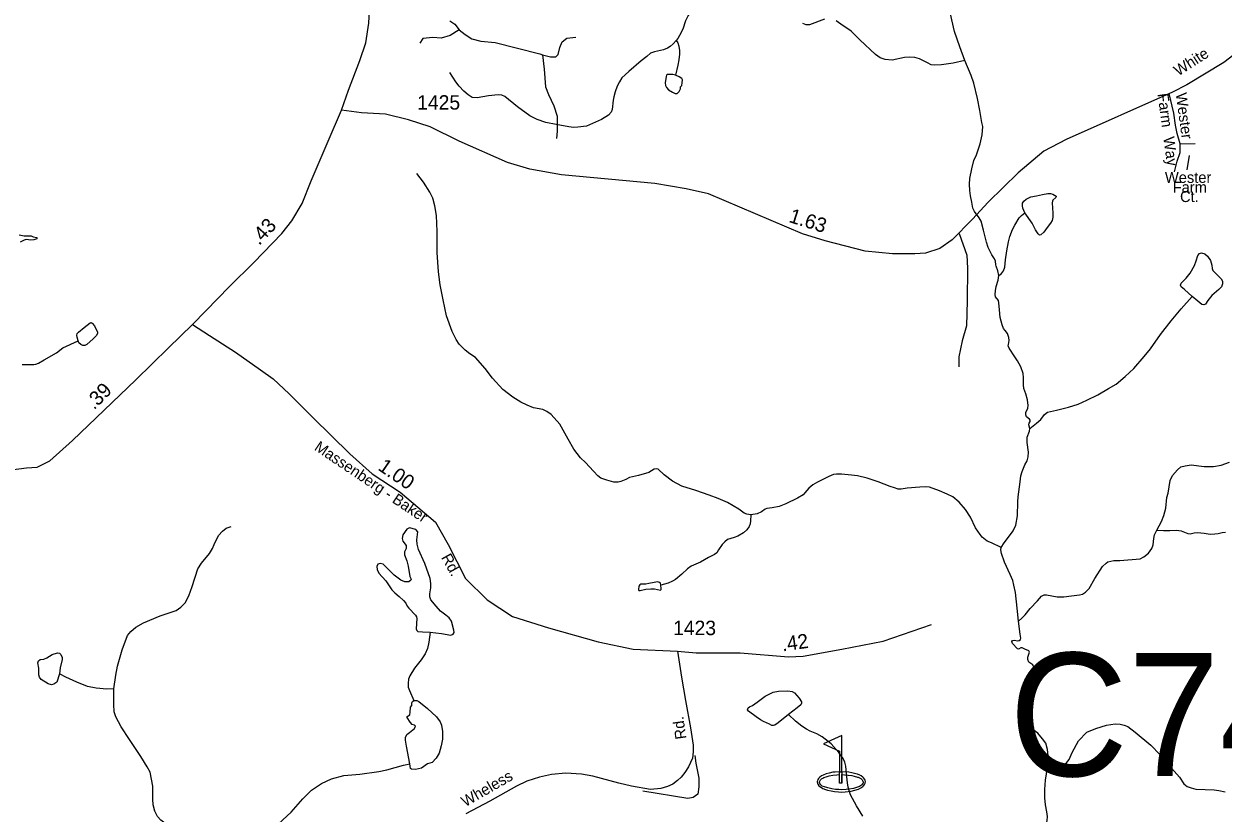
# Model space of a CAD drawing. Extents: x 2126262 to 2293712, y 749403 to 919119.
# Drawn here: x 2229493 to 2239880, y 852796 to 859625 of the extents above; entities that cross this region are included whole.
import ezdxf

# ---------------------------------------------------------------- set-up
doc = ezdxf.new("R2010")
doc.units = 0
for name, color, linetype in [('Exist Cultural Recreational Golf Course CELL', 7, 'Continuous'), ('Exist Hydrographic Creek Single Shore', 7, 'Continuous'), ('Exist Hydrographic Misc Water Feature', 7, 'Continuous'), ('Exist Hydrographic Pond Under 1500 Sq Ft', 7, 'Continuous'), ('Exist Road Non-System Type 51', 7, 'Continuous'), ('Exist Road Non-System Type 51 Label', 7, 'Continuous'), ('Exist Road Secondary Historical Relocated', 7, 'Continuous'), ('Exist Road Secondary Mileage Hundredths English Label', 7, 'Continuous'), ('Exist Road Secondary Structure Culvert Number Label', 7, 'Continuous'), ('Exist Road Secondary Type 51 Attributed', 7, 'Continuous'), ('Exist Road Secondary Type 51 Label', 7, 'Continuous'), ('Exist Road Secondary Type 51 Number Label', 7, 'Continuous')]:
    doc.layers.add(name, color=color, linetype=linetype)

msp = doc.modelspace()

# ---------------------------------------------------------------- linework, layer by layer
at = {"layer": 'Exist Cultural Recreational Golf Course CELL'}
msp.add_lwpolyline([(2236572, 853467), (2236413, 853394), (2236553, 853332), (2236553, 853153), (2236572, 853153), (2236572, 853128), (2236572, 853053), (2236572, 853128), (2236595, 853127), (2236626, 853124), (2236657, 853120), (2236679, 853115), (2236706, 853107), (2236713, 853105), (2236736, 853093), (2236748, 853082), (2236754, 853072), (2236757, 853063), (2236756, 853059), (2236755, 853054), (2236754, 853051), (2236752, 853047), (2236741, 853036), (2236726, 853026), (2236698, 853016), (2236672, 853008), (2236636, 853003), (2236609, 852999), (2236569, 852997), (2236547, 852999), (2236518, 853000), (2236484, 853005), (2236450, 853012), (2236421, 853021), (2236402, 853029), (2236390, 853039), (2236381, 853051), (2236379, 853061), (2236381, 853072), (2236388, 853083), (2236397, 853092), (2236406, 853098), (2236417, 853103), (2236436, 853110), (2236463, 853117), (2236495, 853123), (2236528, 853127), (2236553, 853128), (2236553, 853153), (2236572, 853153), (2236572, 853053), (2236553, 853053), (2236553, 853128), (2236553, 853153), (2236513, 853150), (2236493, 853148), (2236463, 853141), (2236437, 853134), (2236409, 853123), (2236396, 853116), (2236381, 853106), (2236370, 853095), (2236364, 853087), (2236360, 853075), (2236359, 853065), (2236362, 853051), (2236365, 853044), (2236374, 853031), (2236382, 853024), (2236396, 853015), (2236407, 853009), (2236430, 852999), (2236449, 852994), (2236479, 852987), (2236507, 852982), (2236544, 852978), (2236567, 852977), (2236601, 852979), (2236626, 852982), (2236653, 852986), (2236685, 852993), (2236716, 853003), (2236735, 853013), (2236754, 853025), (2236763, 853035), (2236769, 853043), (2236772, 853048), (2236773, 853053), (2236775, 853059), (2236776, 853066), (2236774, 853077), (2236770, 853087), (2236760, 853100), (2236753, 853107), (2236739, 853116), (2236727, 853123), (2236706, 853132), (2236692, 853136), (2236659, 853144), (2236631, 853149), (2236572, 853153)], close=True, dxfattribs=at)
at = {"layer": 'Exist Hydrographic Creek Single Shore'}
for points in [[(2237637, 859309), (2237593, 859427), (2237546, 859560), (2237510, 859724), (2237512, 859763), (2237522, 859804), (2237544, 859885), (2237557, 859949), (2237569, 860051), (2237571, 860135), (2237579, 860159), (2237596, 860174), (2237641, 860200), (2237673, 860229), (2237701, 860261)], [(2237930, 857447), (2237923, 857488), (2237909, 857528), (2237906, 857540), (2237901, 857571), (2237893, 857592), (2237870, 857628), (2237838, 857691), (2237824, 857736), (2237799, 857842), (2237777, 857919), (2237760, 857946), (2237720, 858003), (2237707, 858032), (2237697, 858084), (2237684, 858138), (2237681, 858183), (2237676, 858239), (2237681, 858287), (2237696, 858372), (2237714, 858444), (2237736, 858492), (2237770, 858587), (2237786, 858667), (2237791, 858739), (2237783, 858774), (2237766, 858877), (2237747, 858980), (2237714, 859114), (2237692, 859180), (2237637, 859309)], [(2238200, 856125), (2238190, 856157), (2238193, 856171), (2238202, 856183), (2238202, 856195), (2238196, 856204), (2238171, 856224), (2238163, 856241), (2238163, 856261), (2238182, 856300), (2238185, 856322), (2238180, 856371), (2238165, 856425), (2238148, 856471), (2238145, 856503), (2238145, 856565), (2238140, 856599), (2238120, 856659), (2238092, 856711), (2238068, 856745), (2238021, 856818), (2238012, 856838), (2238013, 856852), (2238019, 856886), (2238017, 856912), (2238007, 856945), (2237986, 856972), (2237970, 856990), (2237959, 857021), (2237941, 857084), (2237935, 857152), (2237932, 857213), (2237927, 857231), (2237903, 857264), (2237899, 857285), (2237901, 857316), (2237908, 857354), (2237924, 857408), (2237930, 857447)], [(2237951, 855094), (2237976, 855135), (2238022, 855194), (2238056, 855239), (2238078, 855286), (2238093, 855369), (2238095, 855488), (2238099, 855532), (2238116, 855661), (2238121, 855713), (2238134, 855752), (2238156, 855808), (2238175, 855845), (2238185, 855880), (2238187, 855920), (2238177, 856002), (2238177, 856048), (2238197, 856102), (2238200, 856125)], [(2239297, 855243), (2239339, 855319), (2239360, 855372), (2239375, 855435), (2239386, 855527), (2239396, 855564), (2239414, 855675), (2239433, 855716), (2239476, 855767), (2239507, 855791), (2239544, 855801), (2239596, 855808), (2239707, 855795), (2239788, 855796), (2239854, 855807), (2239926, 855832)], [(2238100, 854455), (2238131, 854482), (2238160, 854511), (2238203, 854567), (2238266, 854633), (2238300, 854672), (2238323, 854683), (2238343, 854684), (2238437, 854668), (2238493, 854668), (2238560, 854676), (2238628, 854684), (2238655, 854690), (2238681, 854706), (2238713, 854739), (2238762, 854826), (2238829, 854928), (2238859, 854959), (2238873, 854970), (2238926, 854980), (2238978, 854981), (2239154, 854996), (2239187, 855012), (2239227, 855045), (2239254, 855086), (2239267, 855118), (2239272, 855173), (2239278, 855204), (2239297, 855243)], [(2238100, 854455), (2238089, 854570), (2238074, 854703), (2238060, 854769), (2238051, 854807), (2238028, 854859), (2237979, 854967), (2237955, 855043), (2237949, 855074), (2237951, 855094)], [(2238353, 853190), (2238360, 853246), (2238359, 853289), (2238353, 853344), (2238337, 853400), (2238310, 853437), (2238267, 853486), (2238217, 853523), (2238196, 853551), (2238184, 853576), (2238167, 853647), (2238151, 853721), (2238143, 853750), (2238147, 853763), (2238179, 853797), (2238182, 853809), (2238180, 853821), (2238157, 853853), (2238154, 853869), (2238158, 853882), (2238182, 853894), (2238195, 853894), (2238200, 853900), (2238208, 853919), (2238251, 854001), (2238250, 854026), (2238236, 854052), (2238225, 854077), (2238191, 854102), (2238182, 854125), (2238182, 854144), (2238195, 854188), (2238189, 854199), (2238155, 854213), (2238132, 854224), (2238121, 854224), (2238102, 854214), (2238091, 854218), (2238050, 854263), (2238044, 854280), (2238050, 854289), (2238062, 854291), (2238095, 854285), (2238108, 854288), (2238117, 854296), (2238122, 854309), (2238115, 854343), (2238100, 854455)], [(2231072, 852307), (2231164, 852372), (2231365, 852497), (2231498, 852565), (2231604, 852636), (2231696, 852702), (2231805, 852802), (2231908, 852919), (2231982, 852994), (2232067, 853051), (2232156, 853092), (2232262, 853119), (2232399, 853131), (2232563, 853155), (2232634, 853169), (2232705, 853188), (2232779, 853209), (2232832, 853221)], [(2238343, 852700), (2238350, 852732), (2238351, 852766), (2238347, 852805), (2238335, 852866), (2238330, 852928), (2238330, 853000), (2238335, 853079), (2238353, 853190)]]:
    msp.add_lwpolyline(points, dxfattribs=at)
at = {"layer": 'Exist Hydrographic Misc Water Feature'}
for points in [[(2236084, 859783), (2236021, 859802), (2235905, 859835), (2235759, 859886), (2235650, 859936), (2235623, 859942), (2235605, 859939), (2235556, 859914), (2235503, 859887), (2235482, 859881), (2235426, 859868), (2235393, 859852), (2235343, 859814), (2235287, 859757), (2235261, 859727), (2235241, 859699), (2235219, 859653), (2235195, 859581), (2235168, 859527), (2235151, 859500), (2235139, 859483)], [(2236421, 859668), (2236292, 859618), (2236262, 859619), (2236234, 859629)], [(2237637, 859309), (2237535, 859286), (2237433, 859273), (2237376, 859268), (2237346, 859273), (2237312, 859290), (2237243, 859325), (2237203, 859334), (2237160, 859338), (2237114, 859334), (2237007, 859313), (2236948, 859317), (2236904, 859331), (2236863, 859362), (2236728, 859488), (2236652, 859562), (2236564, 859625), (2236523, 859653)], [(2235139, 859483), (2235111, 859454), (2235087, 859430), (2235064, 859415), (2235029, 859403), (2234949, 859384), (2234917, 859372), (2234885, 859345), (2234836, 859305), (2234729, 859215), (2234669, 859158), (2234646, 859125), (2234627, 859087), (2234611, 859037), (2234597, 858995), (2234593, 858965), (2234583, 858886), (2234574, 858862), (2234552, 858836), (2234492, 858798), (2234363, 858742), (2234286, 858731), (2234248, 858730), (2234209, 858735), (2234099, 858756), (2234009, 858774), (2233936, 858798), (2233872, 858829), (2233766, 858907), (2233654, 858999), (2233630, 859010), (2233597, 859012), (2233515, 859004), (2233415, 858986), (2233373, 858990), (2233338, 859011), (2233301, 859045), (2233261, 859086), (2233232, 859124), (2233180, 859204)], [(2235139, 859483), (2235152, 859461), (2235161, 859432), (2235168, 859395), (2235167, 859363), (2235161, 859315), (2235151, 859270), (2235132, 859181)], [(2235783, 855376), (2235749, 855381), (2235727, 855391), (2235681, 855425), (2235583, 855482), (2235502, 855518), (2235423, 855546), (2235308, 855586), (2235186, 855625), (2235107, 855668), (2235033, 855723), (2234982, 855771), (2234967, 855774), (2234948, 855771), (2234900, 855744), (2234812, 855718), (2234734, 855700), (2234702, 855683), (2234660, 855665), (2234636, 855660), (2234598, 855660), (2234539, 855677), (2234485, 855695), (2234461, 855713), (2234423, 855754), (2234354, 855829), (2234309, 855871), (2234252, 855944), (2234204, 856031), (2234130, 856160), (2234056, 856246), (2234018, 856272), (2233983, 856287), (2233902, 856302), (2233848, 856325), (2233794, 856351), (2233724, 856394), (2233637, 856462), (2233549, 856559), (2233484, 856643), (2233400, 856738), (2233352, 856771), (2233312, 856801), (2233261, 856854), (2233233, 856894), (2233198, 856964), (2233151, 857099), (2233120, 857239), (2233094, 857368), (2233082, 857480), (2233070, 857648), (2233070, 857829), (2233063, 857968), (2233050, 858052), (2233031, 858118), (2233006, 858170), (2232950, 858255), (2232892, 858330)], [(2237930, 857447), (2237953, 857465), (2237971, 857490), (2237982, 857520), (2237989, 857583), (2237999, 857661), (2238015, 857740), (2238027, 857787), (2238048, 857845), (2238070, 857884), (2238107, 857947), (2238128, 857969), (2238157, 857992)], [(2229450, 857801), (2229494, 857793), (2229535, 857792), (2229554, 857792), (2229573, 857784), (2229603, 857777), (2229605, 857772), (2229603, 857766), (2229578, 857756), (2229553, 857754), (2229511, 857759), (2229496, 857755), (2229459, 857736)], [(2238200, 856125), (2238257, 856169), (2238293, 856201), (2238326, 856244), (2238351, 856264), (2238431, 856283), (2238535, 856308), (2238618, 856334), (2238692, 856370), (2238788, 856416), (2238879, 856469), (2238945, 856509), (2239025, 856575), (2239099, 856644), (2239188, 856748), (2239244, 856814), (2239329, 856937), (2239422, 857057), (2239510, 857161), (2239604, 857266)], [(2229478, 856678), (2229534, 856679), (2229578, 856679), (2229597, 856682), (2229618, 856690), (2229669, 856718), (2229774, 856780), (2229830, 856821), (2229962, 856884)], [(2237951, 855094), (2237866, 855133), (2237831, 855150), (2237786, 855182), (2237768, 855205), (2237730, 855265), (2237686, 855356), (2237643, 855424), (2237586, 855487), (2237532, 855533), (2237484, 855556), (2237417, 855585), (2237331, 855616), (2237299, 855619), (2237248, 855617), (2237138, 855607), (2237086, 855599), (2237058, 855600), (2237027, 855609), (2236990, 855623), (2236885, 855663), (2236790, 855695), (2236707, 855714), (2236656, 855719), (2236570, 855728), (2236525, 855729), (2236499, 855725), (2236459, 855709), (2236360, 855660), (2236322, 855635), (2236286, 855606), (2236252, 855566), (2236237, 855550), (2236189, 855520), (2236086, 855471), (2236030, 855449), (2235968, 855437), (2235924, 855431), (2235908, 855426), (2235876, 855402), (2235840, 855386), (2235783, 855376)], [(2235783, 855376), (2235781, 855326), (2235778, 855300), (2235769, 855276), (2235750, 855247), (2235722, 855221), (2235673, 855192), (2235640, 855180), (2235583, 855162), (2235558, 855143), (2235536, 855121), (2235504, 855075), (2235489, 855049), (2235469, 855032), (2235418, 855008), (2235349, 854966), (2235269, 854932), (2235235, 854910), (2235187, 854863), (2235131, 854818), (2235105, 854801), (2235068, 854785), (2235006, 854767)], [(2230271, 853871), (2230287, 853990), (2230303, 854066), (2230343, 854208), (2230390, 854332), (2230419, 854368), (2230460, 854405), (2230528, 854443), (2230672, 854501), (2230811, 854548), (2230850, 854576), (2230887, 854616), (2230920, 854676), (2230950, 854757), (2230997, 854909), (2231029, 854958), (2231099, 855042), (2231126, 855086), (2231140, 855119), (2231176, 855198), (2231210, 855235), (2231244, 855260), (2231287, 855276)], [(2239297, 855243), (2239357, 855242), (2239411, 855242), (2239465, 855244), (2239488, 855240), (2239508, 855237), (2239566, 855215), (2239587, 855213), (2239622, 855222), (2239651, 855223), (2239709, 855217), (2239760, 855210), (2239801, 855211), (2239829, 855215), (2239863, 855224), (2239893, 855226)], [(2233009, 854360), (2232998, 854275), (2232985, 854220), (2232965, 854172), (2232930, 854121), (2232874, 854048), (2232832, 853984), (2232822, 853953), (2232817, 853919), (2232819, 853885), (2232829, 853856), (2232867, 853770)], [(2230271, 853871), (2230211, 853868), (2230118, 853875), (2230042, 853892), (2229950, 853927), (2229854, 853970), (2229800, 854000)], [(2231072, 852307), (2231032, 852387), (2230967, 852484), (2230934, 852523), (2230877, 852571), (2230777, 852658), (2230677, 852735), (2230650, 852766), (2230627, 852811), (2230611, 852867), (2230609, 852916), (2230607, 853029), (2230586, 853148), (2230559, 853196), (2230505, 853284), (2230406, 853433), (2230333, 853541), (2230287, 853629), (2230274, 853672), (2230271, 853734), (2230271, 853871)], [(2236753, 852768), (2236700, 852857), (2236647, 852952), (2236627, 853018), (2236620, 853057), (2236613, 853134), (2236606, 853201), (2236599, 853236), (2236582, 853266), (2236547, 853319), (2236480, 853395), (2236403, 853455), (2236355, 853481), (2236297, 853503), (2236267, 853520), (2236227, 853546), (2236172, 853591), (2236110, 853647)], [(2238353, 853190), (2238443, 853193), (2238481, 853205), (2238516, 853230), (2238539, 853258), (2238565, 853318), (2238620, 853421), (2238691, 853496), (2238769, 853528), (2238863, 853556), (2238937, 853566), (2238980, 853564), (2239015, 853556), (2239046, 853543), (2239112, 853494), (2239245, 853382), (2239324, 853301), (2239426, 853183), (2239494, 853107), (2239533, 853047), (2239562, 853026), (2239595, 853012), (2239637, 853003), (2239717, 853000), (2239795, 852996), (2239836, 852990), (2239891, 852979)]]:
    msp.add_lwpolyline(points, dxfattribs=at)
for points in [[(2235132, 859181), (2235109, 859187), (2235084, 859188), (2235063, 859187), (2235055, 859182), (2235052, 859171), (2235044, 859116), (2235046, 859092), (2235053, 859075), (2235071, 859055), (2235106, 859034), (2235129, 859024), (2235146, 859025), (2235163, 859041), (2235174, 859063), (2235176, 859081), (2235186, 859094), (2235190, 859115), (2235193, 859143), (2235186, 859154), (2235165, 859169)], [(2238157, 857992), (2238139, 858030), (2238135, 858050), (2238136, 858073), (2238147, 858093), (2238168, 858110), (2238208, 858129), (2238256, 858139), (2238310, 858149), (2238355, 858157), (2238379, 858159), (2238399, 858153), (2238426, 858136), (2238428, 858129), (2238424, 858122), (2238399, 858099), (2238395, 858092), (2238392, 858077), (2238396, 858031), (2238398, 857990), (2238398, 857954), (2238392, 857925), (2238378, 857900), (2238350, 857864), (2238320, 857822), (2238294, 857799), (2238283, 857797), (2238271, 857808), (2238249, 857844), (2238220, 857901)], [(2229962, 856884), (2229953, 856914), (2229950, 856930), (2229953, 856945), (2229964, 856958), (2230013, 856999), (2230066, 857039), (2230075, 857040), (2230084, 857036), (2230104, 857012), (2230130, 856957), (2230130, 856948), (2230121, 856930), (2230092, 856901), (2230038, 856850), (2230020, 856842), (2230003, 856842), (2229984, 856851), (2229969, 856864)], [(2235006, 854767), (2235002, 854786), (2234994, 854792), (2234975, 854796), (2234948, 854792), (2234901, 854783), (2234875, 854777), (2234832, 854775), (2234822, 854770), (2234815, 854758), (2234811, 854729), (2234816, 854722), (2234827, 854721), (2234876, 854732), (2234919, 854736), (2234949, 854735), (2235003, 854725), (2235009, 854729), (2235009, 854738)], [(2229800, 854000), (2229776, 853929), (2229752, 853910), (2229732, 853906), (2229703, 853915), (2229643, 853952), (2229627, 853972), (2229622, 853991), (2229621, 854048), (2229614, 854094), (2229618, 854112), (2229632, 854124), (2229665, 854127), (2229690, 854139), (2229736, 854169), (2229782, 854181), (2229801, 854178), (2229812, 854167), (2229823, 854143), (2229823, 854123), (2229806, 854051)], [(2236110, 853647), (2236021, 853577), (2235991, 853555), (2235981, 853553), (2235967, 853554), (2235946, 853565), (2235894, 853588), (2235867, 853602), (2235829, 853629), (2235764, 853676), (2235756, 853690), (2235761, 853706), (2235772, 853716), (2235799, 853727), (2235840, 853755), (2235908, 853806), (2235978, 853842), (2236023, 853851), (2236105, 853852), (2236141, 853847), (2236163, 853835), (2236203, 853791), (2236223, 853759), (2236224, 853747), (2236217, 853732), (2236185, 853705)]]:
    msp.add_lwpolyline(points, close=True, dxfattribs=at)
at = {"layer": 'Exist Hydrographic Pond Under 1500 Sq Ft'}
for points in [[(2239604, 857266), (2239537, 857326), (2239508, 857350), (2239503, 857365), (2239508, 857381), (2239552, 857424), (2239587, 857467), (2239625, 857534), (2239638, 857575), (2239653, 857620), (2239667, 857640), (2239685, 857644), (2239713, 857635), (2239736, 857615), (2239764, 857578), (2239775, 857539), (2239778, 857508), (2239784, 857491), (2239811, 857463), (2239856, 857418), (2239866, 857399), (2239868, 857377), (2239857, 857350), (2239834, 857326), (2239773, 857275), (2239740, 857233), (2239718, 857199), (2239704, 857193), (2239687, 857197), (2239653, 857227)], [(2233009, 854360), (2233107, 854348), (2233188, 854336), (2233207, 854343), (2233215, 854357), (2233213, 854378), (2233193, 854455), (2233174, 854484), (2233145, 854508), (2233098, 854544), (2233061, 854587), (2233015, 854641), (2233006, 854668), (2233006, 854693), (2233015, 854745), (2233015, 854783), (2233009, 854826), (2232963, 854954), (2232909, 855076), (2232897, 855123), (2232893, 855161), (2232903, 855229), (2232886, 855250), (2232830, 855263), (2232806, 855252), (2232772, 855204), (2232765, 855171), (2232772, 855149), (2232800, 855111), (2232800, 855084), (2232786, 855055), (2232786, 855030), (2232808, 854979), (2232817, 854932), (2232832, 854843), (2232843, 854819), (2232841, 854810), (2232824, 854797), (2232789, 854797), (2232756, 854811), (2232696, 854855), (2232634, 854919), (2232601, 854949), (2232577, 854955), (2232556, 854949), (2232548, 854928), (2232550, 854903), (2232564, 854873), (2232626, 854805), (2232678, 854726), (2232702, 854702), (2232741, 854670), (2232778, 854636), (2232797, 854611), (2232810, 854586), (2232824, 854568), (2232882, 854509), (2232890, 854495), (2232892, 854478), (2232887, 854389), (2232892, 854375), (2232903, 854367), (2232943, 854364)]]:
    msp.add_lwpolyline(points, close=True, dxfattribs=at)
for points in [[(2232832, 853221), (2232805, 853375), (2232795, 853427), (2232795, 853448), (2232808, 853475), (2232830, 853491), (2232873, 853526), (2232881, 853548), (2232873, 853556), (2232852, 853562), (2232835, 853581), (2232811, 853621), (2232811, 853630), (2232832, 853646), (2232836, 853668), (2232838, 853711), (2232851, 853727), (2232849, 853749), (2232855, 853762), (2232867, 853770)], [(2232867, 853770), (2232893, 853770), (2232911, 853760), (2232985, 853700), (2233063, 853629), (2233096, 853586), (2233107, 853557), (2233115, 853502), (2233114, 853435), (2233104, 853377), (2233088, 853313), (2233061, 853269), (2233025, 853232), (2232985, 853220), (2232933, 853185), (2232881, 853172), (2232848, 853174), (2232838, 853182), (2232832, 853221)]]:
    msp.add_lwpolyline(points, dxfattribs=at)
at = {"layer": 'Exist Road Non-System Type 51'}
for points in [[(2233178, 859653), (2233223, 859623), (2233260, 859574)], [(2233260, 859574), (2233183, 859527), (2233103, 859504), (2233031, 859509), (2232946, 859499), (2232918, 859458)], [(2233260, 859574), (2233313, 859533), (2233369, 859498), (2233447, 859477), (2233570, 859465), (2233959, 859368), (2233982, 859357)], [(2233982, 859357), (2234050, 859341), (2234096, 859340), (2234117, 859362), (2234130, 859421), (2234151, 859470), (2234193, 859504), (2234269, 859511)], [(2233982, 859357), (2233995, 859235), (2234007, 859081), (2234034, 859014), (2234080, 858918), (2234107, 858827), (2234108, 858697), (2234101, 858633)], [(2239499, 858588), (2239475, 858678), (2239460, 858750), (2239444, 858854), (2239406, 859023)], [(2239451, 858346), (2239473, 858438), (2239499, 858513), (2239499, 858588)], [(2239499, 858588), (2239631, 858592)], [(2237587, 857813), (2237655, 857623), (2237660, 857512), (2237657, 857229), (2237652, 857013), (2237613, 856884), (2237585, 856745), (2237585, 856658)]]:
    msp.add_lwpolyline(points, dxfattribs=at)
at = {"layer": 'Exist Road Non-System Type 51 Label'}
msp.add_lwpolyline([(2239561, 858364), (2239581, 858488)], dxfattribs=at)
at = {"layer": 'Exist Road Secondary Historical Relocated'}
msp.add_lwpolyline([(2235299, 853293), (2235308, 853227), (2235334, 853096), (2235334, 853023), (2235324, 852960), (2235285, 852930), (2235240, 852921), (2234848, 852984)], dxfattribs=at)
at = {"layer": 'Exist Road Secondary Type 51 Attributed'}
for points in [[(2232240, 858878), (2232303, 859053), (2232401, 859310), (2232452, 859462), (2232478, 859633), (2232486, 859797), (2232488, 860274), (2232495, 860756), (2232500, 861484), (2232503, 862164), (2232517, 862314), (2232528, 862468), (2232573, 862634), (2232667, 862921), (2232968, 863800), (2233015, 863912), (2233171, 864398), (2233420, 865128)], [(2240050, 859425), (2239877, 859292), (2239559, 859099), (2239433, 859036), (2238514, 858625), (2238319, 858525), (2238097, 858338), (2237839, 858083), (2237704, 857935), (2237528, 857757), (2237420, 857681), (2237296, 857642), (2237204, 857635), (2237009, 857635), (2236774, 857660), (2236428, 857747), (2236232, 857808), (2235418, 858155), (2235225, 858199), (2234954, 858244), (2234146, 858319), (2233870, 858370), (2233679, 858427), (2233260, 858612), (2233010, 858735), (2232821, 858797), (2232623, 858844), (2232414, 858855), (2232240, 858878)], [(2230952, 857025), (2231066, 857141), (2231273, 857353), (2231482, 857562), (2231724, 857811), (2231810, 857920), (2231900, 858071), (2231978, 858267), (2232125, 858612), (2232240, 858878)], [(2229359, 855763), (2229514, 855782), (2229606, 855790), (2229718, 855843), (2229913, 856019), (2230462, 856545), (2230743, 856821), (2230952, 857025)], [(2230952, 857025), (2231100, 856930), (2231323, 856785), (2231540, 856632), (2231649, 856554), (2231788, 856425), (2231992, 856218), (2232312, 855904), (2232507, 855731), (2232750, 855572), (2233056, 855314), (2233165, 855119), (2233315, 854825), (2233502, 854640), (2233722, 854497), (2234032, 854399), (2234462, 854277), (2234765, 854213), (2235149, 854195)], [(2235149, 854195), (2235310, 854182), (2235693, 854182), (2236111, 854148), (2236237, 854153), (2236572, 854215), (2236929, 854284), (2237347, 854427)], [(2235149, 854195), (2235183, 853972), (2235218, 853768), (2235261, 853532), (2235285, 853383), (2235284, 853326), (2235279, 853270), (2235263, 853234), (2235244, 853194), (2235214, 853146), (2235180, 853107), (2235149, 853076), (2235109, 853046), (2235064, 853024), (2235004, 853007), (2234917, 853000), (2234750, 853027), (2234642, 853054), (2234418, 853114), (2234318, 853133), (2234184, 853139), (2234059, 853130), (2233954, 853107), (2233844, 853070), (2233757, 853027), (2233526, 852899), (2233316, 852787)]]:
    msp.add_lwpolyline(points, dxfattribs=at)

# ---------------------------------------------------------------- texts
at = {"layer": 'Exist Road Non-System Type 51 Label'}
for s, p in [('Farm', (2239303, 859020)), ('Wester', (2239461, 859023)), ('Way', (2239354, 858643))]:
    msp.add_text(s, height=95, rotation=277.7694, dxfattribs=at).set_placement(p)
for s, p in [('Wester', (2239368, 858250)), ('Farm', (2239435, 858165)), ('Ct.', (2239499, 858084))]:
    msp.add_text(s, height=95, dxfattribs=at).set_placement(p)
at = {"layer": 'Exist Road Secondary Mileage Hundredths English Label'}
for s, rotation, p in [('.43', 46.978, (2231528, 857703)), ('1.63', 342.4387, (2236106, 857913)), ('.39', 45.4498, (2230100, 856279)), ('1.00', 325.5987, (2232549, 855771)), ('.42', 7.8961, (2236059, 854194))]:
    msp.add_text(s, height=125, rotation=rotation, dxfattribs=at).set_placement(p)
at = {"layer": 'Exist Road Secondary Structure Culvert Number Label'}
msp.add_text('C74', height=1066.3, dxfattribs=at).set_placement((2238019, 853115))
at = {"layer": 'Exist Road Secondary Type 51 Label'}
for s, rotation, p in [('White', 32.7346, (2239484, 859171)), ('Massenberg - Baker', 326.0308, (2231999, 855943)), ('Rd.', 299.0504, (2233101, 855008)), ('Rd.', 97.9432, (2235227, 853440)), ('Wheless', 30.0292, (2233312, 852845))]:
    msp.add_text(s, height=95, rotation=rotation, dxfattribs=at).set_placement(p)
at = {"layer": 'Exist Road Secondary Type 51 Number Label'}
for s, p in [('1425', (2232896, 858884)), ('1423', (2235111, 854335))]:
    msp.add_text(s, height=125, dxfattribs=at).set_placement(p)

doc.saveas('drawing.dxf')
